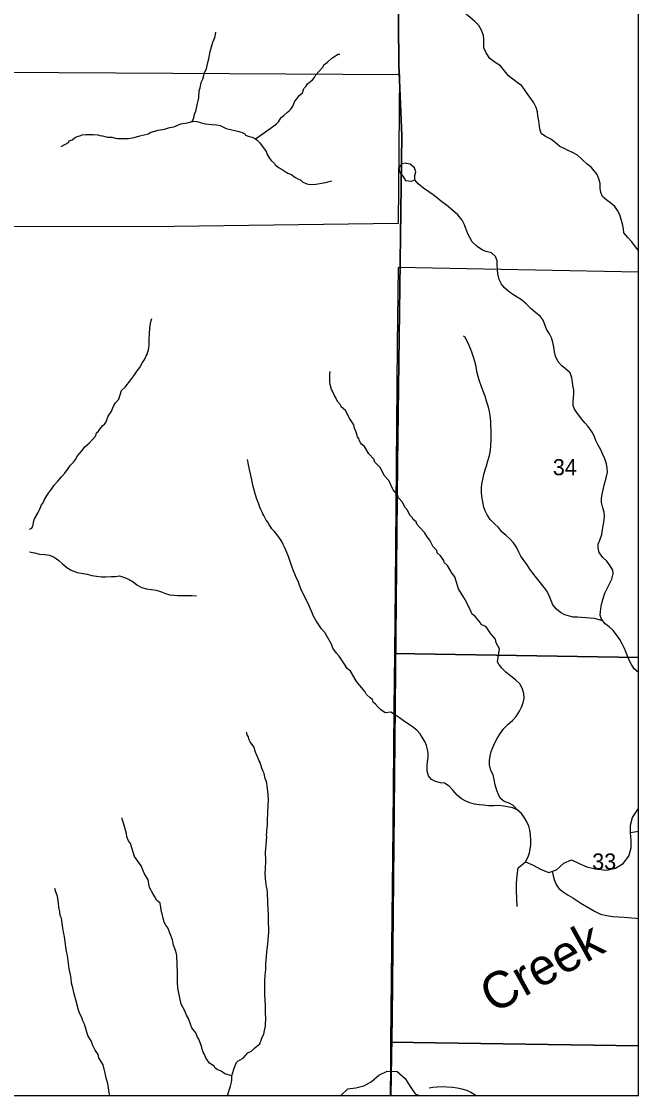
# Model space of a CAD drawing. Extents: x -10 to 158, y 8 to 33.
# Drawn here: x -4.593 to -2.991, y 16.018 to 18.808 of the extents above; entities that cross this region are included whole.
import ezdxf

# ---------------------------------------------------------------- set-up
doc = ezdxf.new("R2010")
doc.units = 0
for name, color, linetype in [('GM_X_Corporation', 7, 'Continuous'), ('GM_X_Minor_River', 7, 'Continuous'), ('GM_X_Minor_River_Text', 7, 'Continuous'), ('GM_X_Section_Text', 7, 'Continuous')]:
    doc.layers.add(name, color=color, linetype=linetype)

msp = doc.modelspace()

# ---------------------------------------------------------------- linework, layer by layer
at = {"layer": 'GM_X_Corporation'}
for points in [[(-9.7914, 22.7162), (-9.7914, 16.0183), (-2.9914, 16.0183), (-2.9914, 19.1544)], [(-5.6625, 19.6663), (-5.6789, 18.2975), (-6.0053, 18.2999), (-6.1191, 18.3027), (-6.9708, 18.3249), (-7.5205, 18.3416), (-7.7325, 18.3437), (-8.93, 18.3728), (-8.9838, 18.3739), (-9.0027, 18.3743), (-9.6242, 18.3881), (-9.6444, 17.5212), (-9.6604, 16.9971), (-9.6851, 16.2018), (-9.6914, 16.0183), (-3.6338, 16.0183), (-3.6311, 16.2195), (-3.6167, 17.6595), (-3.6057, 18.5118), (-3.613, 18.695), (-3.6159, 19.0246)]]:
    msp.add_lwpolyline(points, dxfattribs=at)
for points in [[(-3.6338, 16.0183), (-2.9914, 16.0183), (-2.9914, 19.1544), (-3.4794, 19.161), (-3.6048, 19.1662), (-3.6159, 19.0246), (-3.613, 18.695), (-3.6057, 18.5118), (-3.6167, 17.6595), (-3.6311, 16.2195)], [(-4.6427, 18.6767), (-3.6115, 18.6705), (-3.6152, 18.2835), (-4.1965, 18.2758), (-4.6435, 18.2744), (-4.6497, 18.2746)], [(-2.9914, 17.1558), (-2.9914, 18.1567), (-3.6155, 18.1694), (-3.6175, 17.9688), (-3.6201, 17.6533), (-3.6229, 17.3399), (-3.6243, 17.1666)], [(-2.9914, 16.1472), (-2.9914, 17.1558), (-3.6243, 17.1666), (-3.6263, 17.0225), (-3.629, 16.7166), (-3.6327, 16.404), (-3.6353, 16.1569)], [(-3.6361, 16.0183), (-2.9914, 16.0183), (-2.9914, 16.1472), (-3.6353, 16.1569), (-3.6353, 16.0933)]]:
    msp.add_lwpolyline(points, close=True, dxfattribs=at)
at = {"layer": 'GM_X_Minor_River'}
for points in [[(-3.2799, 18.6205), (-3.2874, 18.6315), (-3.2953, 18.6417), (-3.3064, 18.6498), (-3.3175, 18.6579), (-3.3289, 18.6671), (-3.339, 18.6801), (-3.3495, 18.6931), (-3.3632, 18.7017), (-3.3772, 18.7122), (-3.3869, 18.7267), (-3.3924, 18.7399), (-3.3931, 18.7494), (-3.3926, 18.762), (-3.3937, 18.7719), (-3.3985, 18.785), (-3.4059, 18.7971), (-3.4173, 18.8087), (-3.4286, 18.8187), (-3.443, 18.8307), (-3.4566, 18.84), (-3.4697, 18.8471), (-3.4797, 18.8517), (-3.4816, 18.8525)], [(-4.1538, 18.5472), (-4.1538, 18.5472), (-4.15, 18.5479), (-4.1452, 18.5579), (-4.1439, 18.5674), (-4.1406, 18.575), (-4.136, 18.5952), (-4.1338, 18.602), (-4.1325, 18.6097), (-4.1322, 18.6157), (-4.1316, 18.6226), (-4.1313, 18.6282), (-4.1291, 18.6359), (-4.1267, 18.6492), (-4.1223, 18.658), (-4.1191, 18.6679), (-4.1181, 18.6743), (-4.1126, 18.6862), (-4.1087, 18.7018), (-4.1066, 18.7106), (-4.1027, 18.7296), (-4.096, 18.754), (-4.0912, 18.7662), (-4.0891, 18.7745), (-4.0881, 18.7799)], [(-3.9852, 18.5032), (-3.9474, 18.5304), (-3.9377, 18.537), (-3.9309, 18.5424), (-3.9257, 18.5471), (-3.9191, 18.5586), (-3.912, 18.5636), (-3.9023, 18.5721), (-3.8978, 18.576), (-3.8941, 18.5806), (-3.8886, 18.5879), (-3.8835, 18.6013), (-3.8775, 18.6078), (-3.8731, 18.6151), (-3.8638, 18.6225), (-3.8598, 18.6339), (-3.855, 18.6393), (-3.8505, 18.6458), (-3.8371, 18.6563), (-3.8323, 18.6628), (-3.8286, 18.6697), (-3.8212, 18.6782), (-3.81, 18.6902), (-3.8082, 18.6955), (-3.7981, 18.7021), (-3.7877, 18.7125), (-3.7825, 18.7164), (-3.7712, 18.7231), (-3.7663, 18.7235)], [(-2.9914, 18.2128), (-2.9996, 18.223), (-3.0086, 18.2356), (-3.0195, 18.2467), (-3.0293, 18.2589), (-3.0303, 18.2692), (-3.0325, 18.2823), (-3.0361, 18.2938), (-3.0402, 18.3058), (-3.0462, 18.3171), (-3.053, 18.3273), (-3.0633, 18.3361), (-3.0729, 18.3434), (-3.0846, 18.3538), (-3.0891, 18.3639), (-3.0909, 18.3753), (-3.0912, 18.3872), (-3.0941, 18.3991), (-3.0985, 18.4107), (-3.1134, 18.4284), (-3.1248, 18.4377), (-3.138, 18.4497), (-3.1501, 18.4605), (-3.1623, 18.4675), (-3.1739, 18.4729), (-3.1843, 18.4779), (-3.1955, 18.483), (-3.2073, 18.4934), (-3.2187, 18.5022), (-3.2325, 18.5093), (-3.2443, 18.517), (-3.2472, 18.5289), (-3.2502, 18.5496), (-3.2523, 18.5626), (-3.2534, 18.573), (-3.2574, 18.5849), (-3.263, 18.597), (-3.2709, 18.608), (-3.2799, 18.6205)], [(-4.49, 18.4834), (-4.4785, 18.4897), (-4.471, 18.494), (-4.4691, 18.4978), (-4.4616, 18.501), (-4.4564, 18.5045), (-4.4504, 18.508), (-4.4391, 18.512), (-4.4349, 18.5132), (-4.4259, 18.5141), (-4.4069, 18.5141), (-4.3948, 18.5132), (-4.3891, 18.5118), (-4.3822, 18.5108), (-4.3693, 18.5076), (-4.3579, 18.5074), (-4.3488, 18.5049), (-4.3439, 18.5042), (-4.334, 18.504), (-4.3151, 18.5044), (-4.3, 18.5066), (-4.2857, 18.511), (-4.2781, 18.513), (-4.263, 18.5163), (-4.2589, 18.5198), (-4.2378, 18.5259), (-4.2216, 18.5284), (-4.2114, 18.532), (-4.2073, 18.5329), (-4.1974, 18.5342), (-4.179, 18.5417), (-4.1628, 18.5447), (-4.1526, 18.5475), (-4.1454, 18.5488), (-4.1382, 18.5485), (-4.1333, 18.5475), (-4.1291, 18.546), (-4.115, 18.5421), (-4.0991, 18.5405), (-4.0862, 18.5396), (-4.0771, 18.5379), (-4.0618, 18.5302), (-4.0504, 18.5278), (-4.0317, 18.5228), (-4.023, 18.5203), (-4.0184, 18.5189), (-4.013, 18.5159), (-4.0115, 18.5125), (-4.0042, 18.51), (-3.994, 18.5076), (-3.9852, 18.5032), (-3.981, 18.4998), (-3.974, 18.4931), (-3.9655, 18.4804), (-3.9624, 18.4763), (-3.9569, 18.4688), (-3.9557, 18.4643), (-3.9479, 18.4508), (-3.9437, 18.4463), (-3.9364, 18.4392), (-3.9344, 18.4355), (-3.9244, 18.4281), (-3.916, 18.4237), (-3.906, 18.4167), (-3.9011, 18.4137), (-3.8919, 18.4105), (-3.8861, 18.4049), (-3.8816, 18.4031), (-3.8754, 18.3994), (-3.8678, 18.3957), (-3.8624, 18.3909), (-3.8582, 18.3891), (-3.8521, 18.3862), (-3.8434, 18.3848), (-3.8286, 18.3855), (-3.818, 18.3868), (-3.8041, 18.3901), (-3.7973, 18.3913), (-3.7875, 18.3942)], [(-3.5935, 18.4393), (-3.5958, 18.4397), (-3.6053, 18.4386), (-3.6137, 18.4287), (-3.6119, 18.4176), (-3.6029, 18.4058), (-3.5958, 18.3952), (-3.5803, 18.393), (-3.5717, 18.3965)], [(-3.4229, 18.236), (-3.4293, 18.2465), (-3.4342, 18.2566), (-3.4397, 18.2702), (-3.4431, 18.2798), (-3.4491, 18.2919), (-3.4599, 18.3057), (-3.4735, 18.3173), (-3.4893, 18.3305), (-3.5018, 18.3398), (-3.5118, 18.3478), (-3.5239, 18.3575), (-3.5383, 18.3676), (-3.5494, 18.3753), (-3.563, 18.3866), (-3.5717, 18.3965), (-3.572, 18.4075), (-3.5693, 18.4177), (-3.5727, 18.4277), (-3.5837, 18.4373), (-3.5935, 18.4393)], [(-2.9914, 17.1171), (-3.0028, 17.1264), (-3.0096, 17.1374), (-3.0156, 17.149), (-3.0201, 17.1591), (-3.0235, 17.1688), (-3.0276, 17.1796), (-3.0335, 17.1917), (-3.0399, 17.2026), (-3.0485, 17.2152), (-3.0572, 17.2262), (-3.0674, 17.2358), (-3.0778, 17.2431), (-3.0871, 17.2557), (-3.0905, 17.2657), (-3.0901, 17.2756), (-3.088, 17.2892), (-3.0856, 17.3005), (-3.0825, 17.3122), (-3.0789, 17.323), (-3.0731, 17.3354), (-3.066, 17.3495), (-3.061, 17.3596), (-3.057, 17.3731), (-3.0578, 17.3826), (-3.0645, 17.394), (-3.0735, 17.4058), (-3.0841, 17.4161), (-3.0931, 17.4291), (-3.0964, 17.4406), (-3.096, 17.4501), (-3.0921, 17.461), (-3.0865, 17.4756), (-3.0845, 17.4873), (-3.0833, 17.4979), (-3.0817, 17.5078), (-3.0796, 17.5214), (-3.0803, 17.5332), (-3.0836, 17.5451), (-3.0872, 17.5586), (-3.0875, 17.5685), (-3.0859, 17.5802), (-3.0835, 17.5916), (-3.0803, 17.604), (-3.0741, 17.6258), (-3.072, 17.6371), (-3.0727, 17.6482), (-3.0742, 17.6589), (-3.0789, 17.672), (-3.0838, 17.6837), (-3.0894, 17.6953), (-3.0961, 17.7078), (-3.102, 17.7198), (-3.1068, 17.7318), (-3.1117, 17.7416), (-3.1222, 17.7557), (-3.1309, 17.7656), (-3.1381, 17.7754), (-3.1497, 17.7896), (-3.1576, 17.8006), (-3.1606, 17.8103), (-3.1613, 17.8202), (-3.1597, 17.8308), (-3.1589, 17.8406), (-3.1596, 17.8513), (-3.1614, 17.8628), (-3.1625, 17.8724), (-3.164, 17.8827), (-3.1688, 17.8951), (-3.1805, 17.9059), (-3.1901, 17.9135), (-3.1995, 17.9242), (-3.2065, 17.9386), (-3.209, 17.9501), (-3.2108, 17.9624), (-3.2133, 17.975), (-3.217, 17.9866), (-3.2223, 17.9967), (-3.2298, 18.0088), (-3.239, 18.0325), (-3.2462, 18.0423), (-3.2577, 18.0508), (-3.2701, 18.062), (-3.2825, 18.0747), (-3.2954, 18.0851), (-3.3065, 18.0921), (-3.3162, 18.0978), (-3.3265, 18.1051), (-3.3394, 18.1159), (-3.3473, 18.1258), (-3.3533, 18.1382), (-3.3564, 18.1528), (-3.3575, 18.1639), (-3.3578, 18.1757), (-3.3581, 18.186), (-3.3625, 18.1976), (-3.3732, 18.2072), (-3.3867, 18.2104), (-3.3964, 18.2143), (-3.4101, 18.2232), (-3.4229, 18.236)], [(-4.5723, 17.4895), (-4.5658, 17.4923), (-4.5625, 17.5003), (-4.5619, 17.5079), (-4.5586, 17.5159), (-4.5505, 17.5305), (-4.5443, 17.5442), (-4.5407, 17.5526), (-4.5366, 17.558), (-4.5326, 17.5668), (-4.5282, 17.5748), (-4.5226, 17.5825), (-4.5152, 17.5929), (-4.5075, 17.6037), (-4.4985, 17.6141), (-4.4885, 17.6252), (-4.48, 17.6352), (-4.4729, 17.6441), (-4.4652, 17.6552), (-4.4581, 17.6637), (-4.4529, 17.6702), (-4.447, 17.6798), (-4.4415, 17.6871), (-4.4355, 17.6933), (-4.4285, 17.7033), (-4.4162, 17.7137), (-4.408, 17.7222), (-4.3998, 17.7319), (-4.3981, 17.7395), (-4.3928, 17.7441), (-4.3891, 17.7491), (-4.3814, 17.7587), (-4.3776, 17.7618), (-4.3739, 17.7668), (-4.3678, 17.7832), (-4.36, 17.794), (-4.3527, 17.8108), (-4.349, 17.8173), (-4.3405, 17.8273), (-4.3329, 17.8491), (-4.324, 17.8583), (-4.3088, 17.8772), (-4.301, 17.8876), (-4.2929, 17.9006), (-4.2859, 17.9094), (-4.2785, 17.9221), (-4.273, 17.9305), (-4.269, 17.9393), (-4.2664, 17.9439), (-4.2646, 17.95), (-4.2635, 17.9546), (-4.2625, 17.9618), (-4.2615, 17.9671), (-4.2612, 17.9755), (-4.2614, 17.9849), (-4.2608, 17.9952), (-4.2596, 18.0134), (-4.2572, 18.0275), (-4.2543, 18.0362)], [(-3.084, 17.2514), (-3.0937, 17.2537), (-3.1057, 17.2572), (-3.1178, 17.2585), (-3.1273, 17.2589), (-3.1391, 17.2598), (-3.1493, 17.2606), (-3.1607, 17.2611), (-3.1705, 17.2631), (-3.1822, 17.267), (-3.1937, 17.2728), (-3.2044, 17.2816), (-3.2134, 17.2931), (-3.2186, 17.3059), (-3.2241, 17.319), (-3.2305, 17.3303), (-3.2456, 17.35), (-3.2565, 17.3627), (-3.2659, 17.3749), (-3.273, 17.3851), (-3.2805, 17.3964), (-3.2881, 17.4074), (-3.2967, 17.4196), (-3.302, 17.4293), (-3.3083, 17.4426), (-3.3161, 17.4539), (-3.3256, 17.4646), (-3.3351, 17.473), (-3.345, 17.4818), (-3.3544, 17.4933), (-3.3661, 17.5044), (-3.376, 17.5144), (-3.3838, 17.5269), (-3.3891, 17.5366), (-3.3925, 17.5463), (-3.395, 17.5601), (-3.3978, 17.5743), (-3.3992, 17.5858), (-3.3991, 17.5964), (-3.3979, 17.6063), (-3.3955, 17.6183), (-3.3927, 17.6315), (-3.3895, 17.6432), (-3.386, 17.6541), (-3.3828, 17.6669), (-3.3784, 17.6808), (-3.3752, 17.6936), (-3.374, 17.7209), (-3.3741, 17.7373), (-3.3743, 17.7689), (-3.3763, 17.7842), (-3.3785, 17.7953), (-3.3811, 17.8065), (-3.3851, 17.8196), (-3.3897, 17.8346), (-3.3945, 17.8481), (-3.3996, 17.8613), (-3.4041, 17.874), (-3.4077, 17.886), (-3.4106, 17.8987), (-3.4131, 17.9117), (-3.416, 17.9244), (-3.4197, 17.9364), (-3.4241, 17.9487), (-3.4282, 17.9603), (-3.434, 17.9743), (-3.4415, 17.9868), (-3.4455, 17.9904)], [(-3.3571, 17.1451), (-3.3518, 17.1783), (-3.3604, 17.1944), (-3.3624, 17.2035), (-3.3744, 17.2177), (-3.3869, 17.2353), (-3.3995, 17.2415), (-3.4018, 17.246), (-3.4142, 17.2613), (-3.4242, 17.2695), (-3.4262, 17.2763), (-3.438, 17.3), (-3.445, 17.3116), (-3.4582, 17.3341), (-3.4682, 17.3654), (-3.4748, 17.374), (-3.4869, 17.3946), (-3.4954, 17.4028), (-3.497, 17.4077), (-3.5055, 17.4201), (-3.5136, 17.4275), (-3.5152, 17.4335), (-3.5245, 17.4436), (-3.5328, 17.4605), (-3.5401, 17.4691), (-3.5464, 17.4811), (-3.5595, 17.4945), (-3.5664, 17.5024), (-3.568, 17.508), (-3.5761, 17.5143), (-3.5777, 17.5185), (-3.585, 17.5259), (-3.5909, 17.5391), (-3.5975, 17.5466), (-3.6038, 17.5597), (-3.6142, 17.5705), (-3.6166, 17.5781), (-3.6282, 17.5915), (-3.6396, 17.6156), (-3.6515, 17.6286), (-3.6614, 17.6485), (-3.6756, 17.6631), (-3.6784, 17.6714), (-3.6915, 17.6851), (-3.7025, 17.7043), (-3.7105, 17.7102), (-3.7129, 17.714), (-3.7164, 17.7211), (-3.7176, 17.7245), (-3.7211, 17.7293), (-3.7239, 17.7414), (-3.7287, 17.7516), (-3.7303, 17.7603), (-3.7408, 17.7756), (-3.7522, 17.7978), (-3.7633, 17.8074), (-3.7649, 17.8127), (-3.773, 17.8205), (-3.7778, 17.8322), (-3.7805, 17.8367), (-3.7856, 17.8476), (-3.788, 17.8525), (-3.792, 17.8653), (-3.7928, 17.8721), (-3.7924, 17.893), (-3.7914, 17.8987)], [(-3.6343, 17.0136), (-3.6489, 17.0121), (-3.6608, 17.021), (-3.6673, 17.0273), (-3.6743, 17.0344), (-3.6804, 17.04), (-3.6817, 17.0468), (-3.6878, 17.0512), (-3.6974, 17.0598), (-3.7006, 17.0666), (-3.7145, 17.0834), (-3.7199, 17.089), (-3.7242, 17.0957), (-3.7386, 17.1201), (-3.7471, 17.1275), (-3.7529, 17.1361), (-3.7681, 17.1598), (-3.7754, 17.1672), (-3.7847, 17.1803), (-3.7883, 17.1905), (-3.8051, 17.2209), (-3.814, 17.2302), (-3.828, 17.2516), (-3.835, 17.2632), (-3.8398, 17.276), (-3.8437, 17.2843), (-3.8488, 17.2963), (-3.8539, 17.3061), (-3.8606, 17.3208), (-3.8665, 17.332), (-3.874, 17.3516), (-3.8811, 17.3663), (-3.8882, 17.3858), (-3.8938, 17.4002), (-3.8994, 17.4183), (-3.9041, 17.4284), (-3.9089, 17.4412), (-3.9132, 17.4495), (-3.9167, 17.4574), (-3.9237, 17.4675), (-3.9299, 17.4757), (-3.933, 17.4791), (-3.9365, 17.4836), (-3.9427, 17.4903), (-3.9454, 17.4944), (-3.9512, 17.5023), (-3.9521, 17.5068), (-3.9578, 17.5124), (-3.9614, 17.5195), (-3.9641, 17.5244), (-3.9665, 17.5289), (-3.9692, 17.5349), (-3.9716, 17.5406), (-3.9743, 17.5466), (-3.9779, 17.5567), (-3.9815, 17.5669), (-3.9855, 17.5782), (-3.9895, 17.5941), (-3.992, 17.6039), (-3.9944, 17.6129), (-3.9977, 17.6296), (-4.001, 17.6447), (-4.0039, 17.6567), (-4.0052, 17.667), (-4.006, 17.6704)], [(-4.5717, 17.4308), (-4.5589, 17.4276), (-4.5461, 17.4247), (-4.5324, 17.4234), (-4.5203, 17.4217), (-4.508, 17.4163), (-4.4962, 17.4078), (-4.4862, 17.3997), (-4.4752, 17.3897), (-4.4634, 17.3831), (-4.4484, 17.3768), (-4.4329, 17.3738), (-4.4223, 17.3726), (-4.4099, 17.3686), (-4.3982, 17.367), (-4.3853, 17.3657), (-4.3739, 17.3656), (-4.3602, 17.3665), (-4.3491, 17.3668), (-4.3384, 17.3678), (-4.3253, 17.3635), (-4.313, 17.3584), (-4.3033, 17.3522), (-4.293, 17.3446), (-4.2811, 17.338), (-4.2687, 17.334), (-4.2555, 17.3323), (-4.2434, 17.3306), (-4.2317, 17.3278), (-4.2194, 17.3224), (-4.2073, 17.3188), (-4.1975, 17.318), (-4.1872, 17.3172), (-4.1777, 17.3168), (-4.164, 17.3169), (-4.1507, 17.3167), (-4.1389, 17.3166), (-4.1382, 17.3166)], [(-3.3079, 16.7628), (-3.3174, 16.7723), (-3.3271, 16.7773), (-3.3398, 16.782), (-3.3508, 16.7905), (-3.355, 16.8006), (-3.3587, 16.8106), (-3.3635, 16.8249), (-3.3659, 16.8391), (-3.3688, 16.8514), (-3.3744, 16.8623), (-3.3784, 16.8773), (-3.3782, 16.8887), (-3.3762, 16.9001), (-3.3735, 16.9117), (-3.3696, 16.9219), (-3.3641, 16.9346), (-3.3575, 16.9472), (-3.3493, 16.9598), (-3.3405, 16.9716), (-3.3297, 16.9826), (-3.3183, 16.9927), (-3.3091, 17.0026), (-3.3001, 17.0163), (-3.2947, 17.0271), (-3.2905, 17.0383), (-3.2884, 17.0497), (-3.2894, 17.0623), (-3.2934, 17.0765), (-3.2994, 17.0878), (-3.3107, 17.0978), (-3.3225, 17.1075), (-3.3361, 17.1183), (-3.346, 17.1287), (-3.3539, 17.1389), (-3.3571, 17.1451)], [(-3.2848, 16.6256), (-3.2774, 16.6385), (-3.2743, 16.6487), (-3.2724, 16.6585), (-3.2708, 16.6691), (-3.2707, 16.6809), (-3.2719, 16.6965), (-3.2737, 16.7073), (-3.2759, 16.7176), (-3.2808, 16.7292), (-3.2872, 16.7394), (-3.2951, 16.7504), (-3.3061, 16.76), (-3.3173, 16.7658), (-3.3312, 16.7683), (-3.3411, 16.7695), (-3.3536, 16.7712), (-3.3669, 16.7706), (-3.3806, 16.7708), (-3.3939, 16.7722), (-3.4052, 16.7734), (-3.417, 16.7751), (-3.429, 16.7783), (-3.4391, 16.7829), (-3.4506, 16.7891), (-3.462, 16.7987), (-3.4732, 16.8114), (-3.4831, 16.8217), (-3.4945, 16.8294), (-3.5051, 16.8306), (-3.5179, 16.8339), (-3.5284, 16.8393), (-3.5367, 16.8488), (-3.54, 16.8607), (-3.5398, 16.8744), (-3.5386, 16.885), (-3.5374, 16.8964), (-3.5373, 16.9066), (-3.5387, 16.9173), (-3.5417, 16.9278), (-3.5462, 16.9378), (-3.5519, 16.9476), (-3.5583, 16.9578), (-3.5671, 16.9673), (-3.5777, 16.9761), (-3.5881, 16.983), (-3.6018, 16.9924), (-3.6117, 16.9997), (-3.6247, 17.0078), (-3.6343, 17.0136)], [(-4.0582, 16.0183), (-4.0503, 16.0422), (-4.0475, 16.0532), (-4.0468, 16.0582), (-4.0466, 16.0696), (-4.042, 16.0871), (-4.0377, 16.0993), (-4.034, 16.1047), (-4.0306, 16.1081), (-4.0273, 16.1105), (-4.0171, 16.1156), (-4.0049, 16.1291), (-3.9947, 16.1346), (-3.9869, 16.1419), (-3.9742, 16.1524), (-3.9673, 16.1714), (-3.964, 16.178), (-3.9623, 16.1871), (-3.9591, 16.1985), (-3.9587, 16.222), (-3.9593, 16.23), (-3.9591, 16.2425), (-3.9596, 16.2516), (-3.9613, 16.2811), (-3.9614, 16.2906), (-3.9613, 16.3054), (-3.9611, 16.3156), (-3.9599, 16.3323), (-3.9592, 16.3365), (-3.9586, 16.3479), (-3.9585, 16.36), (-3.955, 16.3991), (-3.9533, 16.4113), (-3.9524, 16.4238), (-3.9512, 16.4417), (-3.9514, 16.4773), (-3.952, 16.4887), (-3.9526, 16.5016), (-3.9536, 16.5182), (-3.9545, 16.547), (-3.9554, 16.5531), (-3.957, 16.5614), (-3.9575, 16.5663), (-3.9587, 16.5735), (-3.9596, 16.5818), (-3.9599, 16.5981), (-3.9597, 16.6053), (-3.9594, 16.6137), (-3.9588, 16.6213), (-3.959, 16.6338), (-3.9596, 16.6451), (-3.9593, 16.6508), (-3.9587, 16.658), (-3.9578, 16.6706), (-3.9562, 16.6903), (-3.9566, 16.6937), (-3.9564, 16.7017), (-3.9561, 16.707), (-3.9544, 16.7203), (-3.9543, 16.7317), (-3.9523, 16.7734), (-3.9514, 16.7844), (-3.9528, 16.8003), (-3.9547, 16.8231), (-3.9563, 16.8299), (-3.958, 16.8359), (-3.9603, 16.8419), (-3.9628, 16.8548), (-3.9652, 16.86), (-3.9691, 16.8687), (-3.9732, 16.883), (-3.9759, 16.8875), (-3.9779, 16.892), (-3.9818, 16.9022), (-3.9838, 16.906), (-3.9854, 16.9101), (-3.9898, 16.924), (-3.9991, 16.9372), (-4.0026, 16.9443), (-4.0035, 16.95), (-4.0066, 16.9548), (-4.0082, 16.9601), (-4.0084, 16.9621)], [(-4.0466, 16.0696), (-4.0649, 16.0749), (-4.0745, 16.0816), (-4.0829, 16.0848), (-4.0898, 16.0896), (-4.0929, 16.0945), (-4.1048, 16.1026), (-4.1137, 16.1146), (-4.1188, 16.127), (-4.1208, 16.1311), (-4.1236, 16.139), (-4.1252, 16.1466), (-4.1327, 16.165), (-4.1366, 16.1718), (-4.1402, 16.1812), (-4.1503, 16.1943), (-4.159, 16.2184), (-4.1645, 16.227), (-4.1688, 16.2383), (-4.1782, 16.2556), (-4.1849, 16.2881), (-4.1869, 16.2979), (-4.1875, 16.3123), (-4.188, 16.3358), (-4.1899, 16.3816), (-4.1923, 16.3929), (-4.1979, 16.4091), (-4.2004, 16.4224), (-4.2127, 16.4536), (-4.2181, 16.4607), (-4.2224, 16.469), (-4.2233, 16.4731), (-4.2261, 16.4818), (-4.2269, 16.4871), (-4.2293, 16.4954), (-4.2331, 16.5181), (-4.2381, 16.5225), (-4.2424, 16.5259), (-4.2451, 16.5315), (-4.2506, 16.5409), (-4.2603, 16.5585), (-4.2637, 16.5782), (-4.2738, 16.5939), (-4.2818, 16.6146), (-4.2996, 16.6393), (-4.31, 16.6733), (-4.3147, 16.68), (-4.3191, 16.6906), (-4.3203, 16.6993), (-4.3268, 16.7227), (-4.3292, 16.7279), (-4.3312, 16.7358), (-4.3316, 16.74)], [(-3.3067, 16.5095), (-3.3075, 16.5288), (-3.3079, 16.5505), (-3.3082, 16.5702), (-3.306, 16.5899), (-3.3041, 16.6093), (-3.2848, 16.6256), (-3.2644, 16.6165), (-3.2439, 16.6055), (-3.2239, 16.5979), (-3.2046, 16.6048), (-3.1853, 16.6222), (-3.1653, 16.6302), (-3.1452, 16.6211), (-3.1252, 16.6124), (-3.104, 16.6074), (-3.0734, 16.6036), (-3.051, 16.6089), (-3.031, 16.6207), (-3.0162, 16.6397), (-3.0102, 16.6613), (-3.0102, 16.6811), (-3.0125, 16.7016), (-3.0121, 16.7206), (-3.0072, 16.7407), (-2.9935, 16.7612), (-2.9914, 16.7636)], [(-3.0118, 16.7017), (-3.0125, 16.7016), (-2.9914, 16.7047)], [(-3.2152, 16.6008), (-3.2125, 16.5893), (-3.2099, 16.5797), (-3.2047, 16.5665), (-3.1979, 16.5563), (-3.1873, 16.5475), (-3.1736, 16.5389), (-3.1621, 16.5316), (-3.1514, 16.5246), (-3.141, 16.5181), (-3.131, 16.512), (-3.1042, 16.4967), (-3.0897, 16.4896), (-3.0735, 16.4855), (-3.0576, 16.4829), (-3.0443, 16.4827), (-3.0284, 16.4817), (-3.0189, 16.4809), (-3.0083, 16.48), (-2.9977, 16.4788), (-2.9914, 16.4779)], [(-4.3635, 16.0183), (-4.3651, 16.0251), (-4.3673, 16.0387), (-4.3682, 16.0497), (-4.3726, 16.0636), (-4.3759, 16.0761), (-4.3808, 16.098), (-4.3855, 16.1047), (-4.3917, 16.116), (-4.3941, 16.125), (-4.4019, 16.1363), (-4.4055, 16.1446), (-4.4082, 16.1498), (-4.4114, 16.1588), (-4.4207, 16.1742), (-4.4292, 16.2036), (-4.4339, 16.2119), (-4.4363, 16.221), (-4.4422, 16.2326), (-4.4458, 16.2439), (-4.4519, 16.2669), (-4.4556, 16.2828), (-4.4592, 16.2983), (-4.4625, 16.3103), (-4.4642, 16.322), (-4.4655, 16.3326), (-4.4692, 16.3474), (-4.4736, 16.3818), (-4.4756, 16.3927), (-4.4774, 16.4041), (-4.4795, 16.4177), (-4.4812, 16.4306), (-4.4821, 16.4358), (-4.4837, 16.4426), (-4.4854, 16.4528), (-4.4892, 16.4786), (-4.492, 16.4861), (-4.4933, 16.4955), (-4.4954, 16.5073), (-4.4967, 16.5179), (-4.4993, 16.5364), (-4.5009, 16.5405), (-4.5029, 16.5447), (-4.5041, 16.55), (-4.5065, 16.556)], [(-3.7635, 16.0183), (-3.7459, 16.036), (-3.7247, 16.0383), (-3.7043, 16.0436), (-3.685, 16.0542), (-3.6649, 16.0709), (-3.6434, 16.0815), (-3.6177, 16.0808), (-3.5972, 16.0622), (-3.5844, 16.0417), (-3.5711, 16.0227), (-3.5606, 16.0183)], [(-3.535, 16.0382), (-3.5255, 16.0396), (-3.5136, 16.0406), (-3.5037, 16.0417), (-3.4733, 16.0404), (-3.4616, 16.0387), (-3.4499, 16.0359), (-3.4375, 16.032), (-3.4263, 16.0269), (-3.4133, 16.0191), (-3.4121, 16.0183)]]:
    msp.add_lwpolyline(points, dxfattribs=at)

# ---------------------------------------------------------------- texts
at = {"layer": 'GM_X_Minor_River_Text'}
msp.add_text('Creek', height=0.0947, rotation=28.9096, dxfattribs=at).set_placement((-3.3684, 16.2296))
at = {"layer": 'GM_X_Section_Text'}
for s, p in [('34', (-3.2137, 17.6294)), ('33', (-3.1116, 16.6052))]:
    msp.add_text(s, height=0.04186, rotation=0, dxfattribs=at).set_placement(p)

doc.saveas('drawing.dxf')
